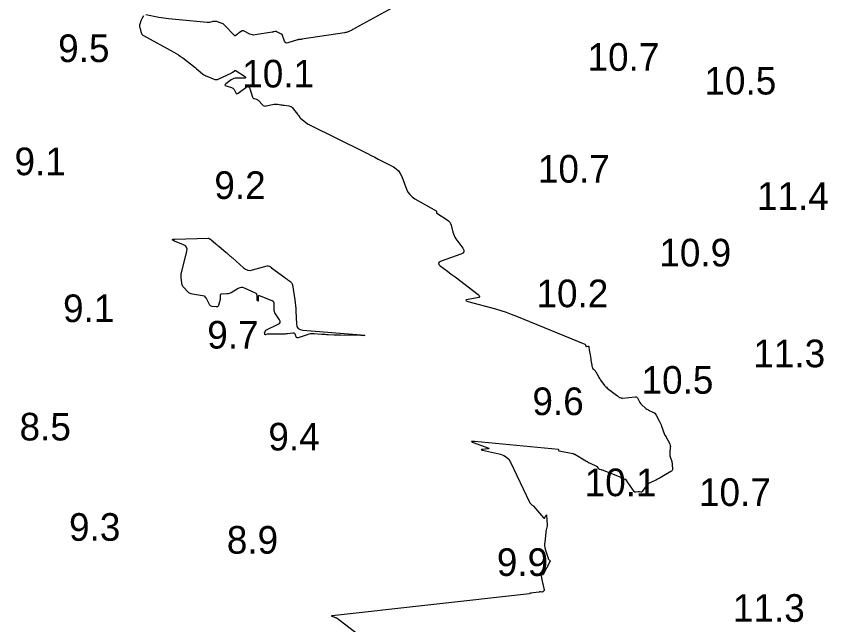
# Model space of a CAD drawing. Extents: x 1023796 to 1112670, y 656573 to 837340.
# Drawn here: x 1100813.5 to 1100960.5, y 688654.1 to 688764.2 of the extents above; entities that cross this region are included whole.
import ezdxf

# ---------------------------------------------------------------- set-up
doc = ezdxf.new("R2010")
doc.units = 0
doc.layers.add('V-CHAN-CONT-10FT', color=7, linetype='Continuous')
doc.layers.add('V-TOPO-SOUN', color=7, linetype='Continuous')

msp = doc.modelspace()

# ---------------------------------------------------------------- linework, layer by layer
at = {"layer": 'V-CHAN-CONT-10FT'}
for points in [[(1100882.9, 688766.4), (1100874.91, 688762.04), (1100874.76, 688761.96), (1100874.6, 688761.87), (1100874.44, 688761.8), (1100874.29, 688761.72), (1100873.65, 688761.42), (1100873.49, 688761.35), (1100873.33, 688761.29), (1100873.16, 688761.25), (1100872.99, 688761.21), (1100865.27, 688760.05), (1100865.2, 688760.04), (1100865.13, 688760.03), (1100865.06, 688760.02), (1100865, 688760.02), (1100864.72, 688760), (1100864.65, 688759.99), (1100864.58, 688759.98), (1100864.52, 688759.97), (1100864.45, 688759.95), (1100862.7, 688759.41), (1100862.5, 688759.38), (1100862.34, 688759.41), (1100862.21, 688759.52), (1100862.11, 688759.7), (1100861.68, 688760.89), (1100861.66, 688760.93), (1100861.63, 688760.96), (1100861.6, 688760.98), (1100861.56, 688761), (1100861.39, 688761.06), (1100861.35, 688761.07), (1100861.31, 688761.09), (1100861.27, 688761.11), (1100861.23, 688761.13), (1100860.7, 688761.41), (1100860.64, 688761.44), (1100860.57, 688761.46), (1100860.51, 688761.46), (1100860.44, 688761.45), (1100860.16, 688761.39), (1100860.09, 688761.38), (1100860.01, 688761.37), (1100859.94, 688761.35), (1100859.87, 688761.34), (1100856.78, 688760.84), (1100856.53, 688760.82), (1100856.29, 688760.84), (1100856.06, 688760.9), (1100855.84, 688760.99), (1100854.71, 688761.57), (1100854.61, 688761.61), (1100854.5, 688761.61), (1100854.4, 688761.59), (1100854.31, 688761.53), (1100853.88, 688761.22), (1100853.81, 688761.16), (1100853.73, 688761.1), (1100853.65, 688761.04), (1100853.58, 688760.98), (1100853.28, 688760.75), (1100853.21, 688760.7), (1100853.14, 688760.69), (1100853.07, 688760.71), (1100853, 688760.77), (1100851.24, 688762.63), (1100851.12, 688762.74), (1100850.98, 688762.84), (1100850.83, 688762.92), (1100850.67, 688762.98), (1100849.8, 688763.25), (1100849.73, 688763.27), (1100849.66, 688763.28), (1100849.6, 688763.29), (1100849.53, 688763.29), (1100849.25, 688763.27), (1100849.18, 688763.27), (1100849.11, 688763.26), (1100849.04, 688763.24), (1100848.98, 688763.23), (1100848.51, 688763.1), (1100848.41, 688763.08), (1100848.31, 688763.07), (1100848.21, 688763.07), (1100848.11, 688763.07), (1100841.12, 688763.74), (1100840.68, 688763.79), (1100840.24, 688763.85), (1100839.8, 688763.92), (1100839.36, 688764), (1100836.99, 688764.47)], [(1100836.6, 688764.3), (1100836.34, 688763.85), (1100836.27, 688763.74), (1100836.22, 688763.62), (1100836.17, 688763.5), (1100836.12, 688763.38), (1100835.92, 688762.76), (1100835.88, 688762.62), (1100835.87, 688762.47), (1100835.87, 688762.32), (1100835.9, 688762.18), (1100836.14, 688761.3), (1100836.21, 688761.11), (1100836.31, 688760.95), (1100836.44, 688760.82), (1100836.6, 688760.71), (1100842.08, 688757.72), (1100842.5, 688757.48), (1100842.91, 688757.23), (1100843.3, 688756.96), (1100843.69, 688756.67), (1100845.92, 688754.97), (1100845.95, 688754.95), (1100845.97, 688754.92), (1100845.99, 688754.9), (1100846.01, 688754.87), (1100846.1, 688754.74), (1100846.12, 688754.72), (1100846.14, 688754.7), (1100846.16, 688754.68), (1100846.19, 688754.66), (1100846.3, 688754.59), (1100846.32, 688754.57), (1100846.35, 688754.55), (1100846.37, 688754.54), (1100846.4, 688754.52), (1100847.34, 688753.77), (1100847.51, 688753.65), (1100847.69, 688753.53), (1100847.87, 688753.44), (1100848.06, 688753.35), (1100849.21, 688752.87), (1100849.47, 688752.79), (1100849.72, 688752.77), (1100849.98, 688752.8), (1100850.23, 688752.89), (1100852.45, 688753.95), (1100852.54, 688753.99), (1100852.62, 688754.03), (1100852.7, 688754.08), (1100852.77, 688754.13), (1100853.07, 688754.35), (1100853.15, 688754.39), (1100853.23, 688754.4), (1100853.3, 688754.39), (1100853.38, 688754.35), (1100854.85, 688753.35), (1100855.04, 688753.2), (1100855.08, 688753.09), (1100854.99, 688753.03), (1100854.75, 688753.01), (1100853.43, 688753.03), (1100853.16, 688753.01), (1100852.91, 688752.95), (1100852.68, 688752.85), (1100852.45, 688752.71), (1100851.49, 688752.02), (1100851.37, 688751.89), (1100851.33, 688751.79), (1100851.4, 688751.7), (1100851.56, 688751.63), (1100852.49, 688751.33), (1100852.64, 688751.27), (1100852.77, 688751.19), (1100852.88, 688751.08), (1100852.97, 688750.95), (1100853.3, 688750.38), (1100853.39, 688750.26), (1100853.49, 688750.21), (1100853.61, 688750.22), (1100853.73, 688750.29), (1100855.13, 688751.35), (1100855.36, 688751.47), (1100855.55, 688751.48), (1100855.7, 688751.37), (1100855.82, 688751.13), (1100856.34, 688749.59), (1100856.38, 688749.5), (1100856.45, 688749.42), (1100856.52, 688749.36), (1100856.62, 688749.32), (1100857.04, 688749.19), (1100857.14, 688749.16), (1100857.24, 688749.11), (1100857.33, 688749.04), (1100857.4, 688748.97), (1100858.1, 688748.21), (1100858.25, 688748.08), (1100858.42, 688748), (1100858.6, 688747.97), (1100858.8, 688747.99), (1100860.22, 688748.29), (1100860.38, 688748.31), (1100860.53, 688748.32), (1100860.69, 688748.32), (1100860.85, 688748.3), (1100861.47, 688748.19), (1100861.63, 688748.17), (1100861.79, 688748.15), (1100861.94, 688748.12), (1100862.1, 688748.11), (1100862.9, 688748.02), (1100863.08, 688747.98), (1100863.24, 688747.91), (1100863.38, 688747.81), (1100863.51, 688747.68), (1100864.46, 688746.5), (1100864.51, 688746.44), (1100864.55, 688746.38), (1100864.59, 688746.32), (1100864.64, 688746.26), (1100864.8, 688746), (1100864.84, 688745.94), (1100864.89, 688745.89), (1100864.94, 688745.83), (1100864.99, 688745.78), (1100866.25, 688744.75), (1100866.28, 688744.73), (1100866.31, 688744.71), (1100866.35, 688744.69), (1100866.38, 688744.68), (1100866.52, 688744.64), (1100866.56, 688744.63), (1100866.59, 688744.62), (1100866.62, 688744.6), (1100866.66, 688744.59), (1100876.51, 688739.68), (1100877.15, 688739.36), (1100877.8, 688739.03), (1100878.44, 688738.7), (1100879.07, 688738.38), (1100881.82, 688736.96), (1100882.32, 688736.64), (1100882.74, 688736.25), (1100883.08, 688735.79), (1100883.34, 688735.25), (1100884.2, 688732.96), (1100884.46, 688732.42), (1100884.79, 688731.95), (1100885.21, 688731.54), (1100885.7, 688731.21), (1100889.55, 688729.02), (1100889.58, 688729), (1100889.6, 688728.97), (1100889.62, 688728.94), (1100889.62, 688728.9), (1100889.62, 688728.73), (1100889.63, 688728.69), (1100889.64, 688728.66), (1100889.66, 688728.63), (1100889.69, 688728.6), (1100891.58, 688727.41), (1100891.83, 688727.21), (1100892.04, 688726.98), (1100892.19, 688726.72), (1100892.3, 688726.42), (1100892.62, 688725.14), (1100892.71, 688724.83), (1100892.83, 688724.53), (1100892.98, 688724.24), (1100893.16, 688723.97), (1100894.4, 688722.23), (1100894.58, 688721.88)], [(1100894.58, 688721.88), (1100894.59, 688721.58), (1100894.42, 688721.34), (1100894.06, 688721.16), (1100890.45, 688719.88), (1100890.14, 688719.73), (1100890.02, 688719.55), (1100890.08, 688719.33), (1100890.32, 688719.09), (1100891.65, 688718.07), (1100891.99, 688717.81), (1100892.32, 688717.56), (1100892.65, 688717.3), (1100892.99, 688717.05), (1100897.15, 688713.9), (1100897.39, 688713.67), (1100897.44, 688713.49), (1100897.31, 688713.35), (1100896.99, 688713.26), (1100895.34, 688712.98), (1100895.03, 688712.9), (1100894.92, 688712.82), (1100895.02, 688712.72), (1100895.32, 688712.62), (1100900.31, 688711.26), (1100901.27, 688710.98), (1100902.22, 688710.68), (1100903.16, 688710.34), (1100904.09, 688709.97), (1100916.49, 688704.86), (1100916.53, 688704.84), (1100916.56, 688704.82), (1100916.58, 688704.78), (1100916.6, 688704.74), (1100916.66, 688704.57), (1100916.67, 688704.53), (1100916.7, 688704.5), (1100916.73, 688704.49), (1100916.78, 688704.49), (1100917.06, 688704.53), (1100917.12, 688704.53), (1100917.16, 688704.51), (1100917.19, 688704.47), (1100917.21, 688704.42), (1100917.3, 688703.8), (1100917.32, 688703.68), (1100917.33, 688703.55), (1100917.35, 688703.43), (1100917.38, 688703.31), (1100917.56, 688702.21), (1100917.58, 688702.09), (1100917.6, 688701.96), (1100917.62, 688701.83), (1100917.64, 688701.7), (1100917.73, 688701.08), (1100917.74, 688701.01), (1100917.76, 688700.94), (1100917.78, 688700.88), (1100917.8, 688700.81), (1100917.9, 688700.56), (1100917.93, 688700.5), (1100917.96, 688700.44), (1100918.01, 688700.39), (1100918.06, 688700.34), (1100918.3, 688700.14), (1100918.35, 688700.09), (1100918.4, 688700.03), (1100918.44, 688699.97), (1100918.48, 688699.91), (1100918.95, 688699.03), (1100919.04, 688698.87), (1100919.14, 688698.7), (1100919.24, 688698.54), (1100919.35, 688698.39), (1100919.93, 688697.6), (1100920.07, 688697.42), (1100920.22, 688697.25), (1100920.39, 688697.1), (1100920.56, 688696.95), (1100922.23, 688695.67), (1100922.26, 688695.64), (1100922.29, 688695.62), (1100922.32, 688695.6), (1100922.35, 688695.57), (1100922.46, 688695.47), (1100922.49, 688695.45), (1100922.52, 688695.42), (1100922.55, 688695.4), (1100922.58, 688695.38), (1100922.71, 688695.3), (1100922.74, 688695.28), (1100922.78, 688695.26), (1100922.81, 688695.25), (1100922.85, 688695.23), (1100923.08, 688695.16), (1100923.13, 688695.14), (1100923.18, 688695.14), (1100923.24, 688695.13), (1100923.29, 688695.14), (1100925.62, 688695.35), (1100925.77, 688695.34), (1100925.91, 688695.29), (1100926.02, 688695.2), (1100926.1, 688695.07), (1100926.4, 688694.46), (1100926.48, 688694.32), (1100926.57, 688694.18), (1100926.68, 688694.05), (1100926.8, 688693.93), (1100927.41, 688693.38), (1100927.56, 688693.26), (1100927.71, 688693.14), (1100927.87, 688693.05), (1100928.05, 688692.96), (1100928.81, 688692.61), (1100928.99, 688692.51), (1100929.14, 688692.39), (1100929.27, 688692.24), (1100929.38, 688692.07), (1100929.95, 688691.03), (1100930.07, 688690.79), (1100930.18, 688690.55), (1100930.29, 688690.3), (1100930.38, 688690.05), (1100930.92, 688688.53), (1100930.93, 688688.48), (1100930.96, 688688.44), (1100930.98, 688688.4), (1100931.01, 688688.36), (1100931.13, 688688.21), (1100931.16, 688688.17), (1100931.19, 688688.13), (1100931.21, 688688.09), (1100931.24, 688688.05), (1100931.81, 688686.97), (1100931.9, 688686.78), (1100931.95, 688686.58), (1100931.98, 688686.38), (1100931.97, 688686.17), (1100931.87, 688685.31), (1100931.86, 688685.11), (1100931.87, 688684.91), (1100931.9, 688684.71), (1100931.95, 688684.51), (1100932.22, 688683.67), (1100932.26, 688683.5), (1100932.29, 688683.34), (1100932.32, 688683.17), (1100932.33, 688683), (1100932.36, 688682.32), (1100932.35, 688682.17), (1100932.3, 688682.03), (1100932.21, 688681.91), (1100932.08, 688681.82), (1100930.14, 688680.71), (1100929.91, 688680.58), (1100929.67, 688680.46), (1100929.44, 688680.34), (1100929.2, 688680.22), (1100928.17, 688679.71), (1100927.99, 688679.6), (1100927.82, 688679.48), (1100927.67, 688679.33), (1100927.54, 688679.16), (1100926.87, 688678.2), (1100926.82, 688678.15), (1100926.78, 688678.12), (1100926.72, 688678.11), (1100926.66, 688678.12), (1100926.4, 688678.17), (1100926.33, 688678.18), (1100926.26, 688678.19), (1100926.2, 688678.18), (1100926.13, 688678.17), (1100925.71, 688678.09), (1100925.62, 688678.09), (1100925.54, 688678.11), (1100925.48, 688678.15), (1100925.42, 688678.21), (1100924.17, 688680.06), (1100924.15, 688680.09), (1100924.13, 688680.12), (1100924.11, 688680.15), (1100924.09, 688680.18), (1100924, 688680.34), (1100923.99, 688680.36), (1100923.98, 688680.37), (1100923.97, 688680.38), (1100923.95, 688680.38), (1100923.87, 688680.39), (1100923.85, 688680.39), (1100923.83, 688680.4), (1100923.82, 688680.4), (1100923.8, 688680.41), (1100923.01, 688680.76), (1100922.88, 688680.82), (1100922.74, 688680.88), (1100922.6, 688680.94), (1100922.46, 688680.99), (1100919.68, 688682.06), (1100919.62, 688682.08), (1100919.56, 688682.1), (1100919.5, 688682.12), (1100919.44, 688682.13), (1100919.19, 688682.19), (1100919.13, 688682.21), (1100919.08, 688682.24), (1100919.04, 688682.27), (1100919, 688682.32), (1100918.86, 688682.57), (1100918.82, 688682.63), (1100918.78, 688682.68), (1100918.73, 688682.72), (1100918.67, 688682.75), (1100917.51, 688683.28), (1100917.3, 688683.38), (1100917.09, 688683.49), (1100916.89, 688683.6), (1100916.68, 688683.72), (1100914.66, 688684.9), (1100914.64, 688684.91), (1100914.61, 688684.93), (1100914.59, 688684.95), (1100914.56, 688684.96), (1100914.42, 688685.05), (1100914.41, 688685.05), (1100914.41, 688685.06), (1100914.4, 688685.06), (1100914.39, 688685.06), (1100914.36, 688685.05), (1100914.36, 688685.05), (1100914.35, 688685.05), (1100914.34, 688685.05), (1100914.34, 688685.05), (1100911.87, 688685.51), (1100911.84, 688685.51), (1100911.82, 688685.53), (1100911.81, 688685.56), (1100911.8, 688685.59), (1100911.81, 688685.72), (1100911.81, 688685.75), (1100911.8, 688685.78), (1100911.78, 688685.79), (1100911.75, 688685.8), (1100896.5, 688687.28), (1100896.12, 688687.3), (1100895.98, 688687.27), (1100896.09, 688687.17), (1100896.45, 688687.03), (1100898.93, 688686.12), (1100899.09, 688686.05), (1100899.14, 688685.99), (1100899.08, 688685.95), (1100898.9, 688685.92), (1100897.98, 688685.85), (1100897.81, 688685.82), (1100897.75, 688685.79), (1100897.8, 688685.75), (1100897.97, 688685.7), (1100901.25, 688684.96), (1100901.82, 688684.76), (1100902.31, 688684.46), (1100902.72, 688684.05), (1100903.03, 688683.52), (1100906.46, 688676.32), (1100906.5, 688676.25), (1100906.54, 688676.17), (1100906.6, 688676.11), (1100906.66, 688676.05), (1100906.92, 688675.81), (1100906.98, 688675.75), (1100907.05, 688675.69), (1100907.11, 688675.63), (1100907.17, 688675.56), (1100909.03, 688673.46), (1100909.1, 688673.4), (1100909.16, 688673.39), (1100909.22, 688673.42), (1100909.27, 688673.5), (1100909.45, 688673.9), (1100909.49, 688673.97), (1100909.53, 688673.99), (1100909.55, 688673.96), (1100909.56, 688673.88), (1100909.68, 688672.23), (1100909.68, 688672.11), (1100909.68, 688671.99), (1100909.66, 688671.88), (1100909.63, 688671.76), (1100909.5, 688671.3), (1100909.47, 688671.18), (1100909.44, 688671.07), (1100909.42, 688670.95), (1100909.41, 688670.83), (1100909.22, 688669.04), (1100909.2, 688668.73), (1100909.21, 688668.42), (1100909.26, 688668.12), (1100909.33, 688667.82), (1100909.83, 688666.18), (1100909.85, 688666.11), (1100909.88, 688666.05), (1100909.92, 688665.99), (1100909.96, 688665.93), (1100910.14, 688665.72), (1100910.17, 688665.66), (1100910.19, 688665.6), (1100910.19, 688665.55), (1100910.16, 688665.48), (1100908.94, 688663.21), (1100908.91, 688663.17), (1100908.87, 688663.15), (1100908.83, 688663.14), (1100908.77, 688663.16), (1100908.55, 688663.28), (1100908.51, 688663.3), (1100908.48, 688663.29), (1100908.47, 688663.26), (1100908.48, 688663.22), (1100908.59, 688662.88), (1100908.62, 688662.81), (1100908.64, 688662.74), (1100908.65, 688662.67), (1100908.67, 688662.6), (1100908.72, 688662.31), (1100908.73, 688662.24), (1100908.75, 688662.17), (1100908.76, 688662.1), (1100908.78, 688662.03), (1100909.15, 688660.45), (1100909.15, 688660.39), (1100909.14, 688660.34), (1100909.12, 688660.29), (1100909.08, 688660.25), (1100908.9, 688660.09), (1100908.85, 688660.06), (1100908.8, 688660.03), (1100908.74, 688660.02), (1100908.69, 688660.02), (1100908.44, 688660.05), (1100908.38, 688660.05), (1100908.32, 688660.05), (1100908.26, 688660.05), (1100908.2, 688660.04), (1100906.68, 688659.82), (1100906.66, 688659.81), (1100906.64, 688659.81), (1100906.63, 688659.8), (1100906.61, 688659.8), (1100906.54, 688659.76), (1100906.53, 688659.76), (1100906.51, 688659.75), (1100906.49, 688659.75), (1100906.48, 688659.74), (1100870.74, 688655.76), (1100870.65, 688655.75), (1100870.61, 688655.72), (1100870.64, 688655.69), (1100870.73, 688655.66), (1100871.19, 688655.51), (1100871.31, 688655.46), (1100871.42, 688655.41), (1100871.52, 688655.35), (1100871.62, 688655.28), (1100881.58, 688647.62)]]:
    msp.add_lwpolyline(points, dxfattribs=at)
msp.add_lwpolyline([(1100866.85, 688706.73), (1100866.53, 688706.67), (1100866.22, 688706.58), (1100864.6, 688706.04), (1100864.48, 688706.02), (1100864.38, 688706.03), (1100864.3, 688706.1), (1100864.23, 688706.2), (1100864.02, 688706.69), (1100863.96, 688706.79), (1100863.87, 688706.86), (1100863.77, 688706.9), (1100863.65, 688706.9), (1100862.65, 688706.76), (1100862.44, 688706.74), (1100862.23, 688706.72), (1100862.02, 688706.71), (1100861.8, 688706.71), (1100859.2, 688706.71), (1100859.14, 688706.71), (1100859.08, 688706.7), (1100859.02, 688706.69), (1100858.96, 688706.68), (1100858.65, 688706.6), (1100858.62, 688706.6), (1100858.6, 688706.61), (1100858.59, 688706.62), (1100858.58, 688706.65), (1100858.56, 688706.77), (1100858.56, 688706.79), (1100858.55, 688706.81), (1100858.54, 688706.84), (1100858.53, 688706.86), (1100858.48, 688706.96), (1100858.47, 688706.97), (1100858.47, 688706.99), (1100858.48, 688707), (1100858.5, 688707.01), (1100858.56, 688707.04), (1100858.58, 688707.05), (1100858.59, 688707.06), (1100858.6, 688707.08), (1100858.61, 688707.09), (1100858.66, 688707.29), (1100858.68, 688707.33), (1100858.7, 688707.36), (1100858.73, 688707.39), (1100858.76, 688707.41), (1100860.98, 688708.5), (1100861.19, 688708.64), (1100861.3, 688708.82), (1100861.3, 688709.02), (1100861.19, 688709.26), (1100860.49, 688710.38), (1100860.38, 688710.58), (1100860.31, 688710.78), (1100860.27, 688710.99), (1100860.26, 688711.21), (1100860.27, 688712.11), (1100860.24, 688712.32), (1100860.17, 688712.49), (1100860.04, 688712.62), (1100859.86, 688712.73), (1100857.59, 688713.64), (1100857.47, 688713.67), (1100857.39, 688713.65), (1100857.35, 688713.58), (1100857.33, 688713.47), (1100857.35, 688712.69), (1100857.35, 688712.67), (1100857.34, 688712.66), (1100857.33, 688712.66), (1100857.31, 688712.67), (1100857.22, 688712.76), (1100857.2, 688712.78), (1100857.18, 688712.8), (1100857.17, 688712.83), (1100857.17, 688712.86), (1100857.15, 688713.7), (1100857.13, 688713.84), (1100857.08, 688713.96), (1100856.99, 688714.06), (1100856.87, 688714.13), (1100854.87, 688715.03), (1100854.58, 688715.12), (1100854.3, 688715.14), (1100854.02, 688715.09), (1100853.75, 688714.96), (1100852.48, 688714.2), (1100852.29, 688714.1), (1100852.1, 688714.03), (1100851.9, 688713.99), (1100851.7, 688713.97), (1100850.73, 688713.94), (1100850.6, 688713.92), (1100850.51, 688713.87), (1100850.46, 688713.78), (1100850.44, 688713.65), (1100850.44, 688713.08), (1100850.44, 688712.94), (1100850.42, 688712.8), (1100850.39, 688712.66), (1100850.36, 688712.53), (1100850.15, 688711.89), (1100850.09, 688711.76), (1100850, 688711.67), (1100849.88, 688711.62), (1100849.74, 688711.62), (1100849.02, 688711.72), (1100848.86, 688711.76), (1100848.72, 688711.83), (1100848.61, 688711.93), (1100848.52, 688712.07), (1100848.01, 688713.12), (1100847.98, 688713.17), (1100847.96, 688713.21), (1100847.93, 688713.26), (1100847.9, 688713.3), (1100847.77, 688713.46), (1100847.73, 688713.5), (1100847.69, 688713.53), (1100847.65, 688713.55), (1100847.6, 688713.56), (1100845.48, 688713.91), (1100845.24, 688713.97), (1100845.01, 688714.07), (1100844.81, 688714.2), (1100844.62, 688714.37), (1100843.88, 688715.15), (1100843.73, 688715.33), (1100843.62, 688715.52), (1100843.55, 688715.73), (1100843.5, 688715.96), (1100843.4, 688716.89), (1100843.39, 688717.13), (1100843.4, 688717.36), (1100843.42, 688717.59), (1100843.47, 688717.82), (1100844.43, 688721.71), (1100844.47, 688722.1), (1100844.38, 688722.43), (1100844.17, 688722.69), (1100843.83, 688722.89), (1100842.2, 688723.54), (1100841.89, 688723.68), (1100841.8, 688723.79), (1100841.93, 688723.86), (1100842.26, 688723.89), (1100848.32, 688724.06), (1100848.37, 688724.06), (1100848.42, 688724.05), (1100848.46, 688724.03), (1100848.5, 688724.01), (1100848.67, 688723.89), (1100848.71, 688723.86), (1100848.75, 688723.84), (1100848.79, 688723.8), (1100848.82, 688723.77), (1100849.62, 688723.11), (1100849.76, 688722.99), (1100849.91, 688722.87), (1100850.05, 688722.75), (1100850.2, 688722.63), (1100851.57, 688721.48), (1100851.66, 688721.4), (1100851.75, 688721.32), (1100851.85, 688721.24), (1100851.94, 688721.16), (1100852.3, 688720.82), (1100852.39, 688720.74), (1100852.48, 688720.66), (1100852.58, 688720.57), (1100852.67, 688720.49), (1100854.7, 688718.69), (1100855.07, 688718.43), (1100855.47, 688718.28), (1100855.89, 688718.24), (1100856.33, 688718.31), (1100859, 688719.04), (1100859.05, 688719.05), (1100859.09, 688719.06), (1100859.13, 688719.06), (1100859.18, 688719.05), (1100859.37, 688719.01), (1100859.41, 688719), (1100859.45, 688718.99), (1100859.48, 688718.97), (1100859.51, 688718.94), (1100859.64, 688718.83), (1100859.67, 688718.8), (1100859.71, 688718.77), (1100859.74, 688718.75), (1100859.77, 688718.72), (1100862.19, 688716.92), (1100862.32, 688716.82), (1100862.45, 688716.72), (1100862.58, 688716.63), (1100862.71, 688716.53), (1100863.23, 688716.14), (1100863.35, 688716.04), (1100863.44, 688715.92), (1100863.51, 688715.78), (1100863.54, 688715.63), (1100863.96, 688712.89), (1100864.04, 688712.38), (1100864.09, 688711.87), (1100864.14, 688711.36), (1100864.17, 688710.85), (1100864.27, 688708.59), (1100864.36, 688708.11), (1100864.58, 688707.75), (1100864.93, 688707.52), (1100865.41, 688707.41), (1100875.93, 688706.56), (1100876.45, 688706.51), (1100876.63, 688706.48), (1100876.45, 688706.46), (1100875.92, 688706.46), (1100872.24, 688706.49), (1100871.96, 688706.49), (1100871.68, 688706.5), (1100871.4, 688706.51), (1100871.12, 688706.52), (1100870, 688706.58), (1100869.72, 688706.59), (1100869.45, 688706.61), (1100869.17, 688706.63), (1100868.89, 688706.65), (1100867.49, 688706.74), (1100867.17, 688706.75)], close=True, dxfattribs=at)

# ---------------------------------------------------------------- texts
at = {"layer": 'V-TOPO-SOUN'}
for s, p in [('9.5', (1100821.13, 688755.93)), ('10.7 ', (1100916.98, 688754.35)), ('10.1 ', (1100854.46, 688751.33)), ('10.5 ', (1100938.14, 688750.06)), ('9.1', (1100813.23, 688735.46)), ('10.7 ', (1100907.99, 688734.11)), ('9.2', (1100849.41, 688731.16)), ('11.4 ', (1100947.66, 688729.19)), ('10.9 ', (1100929.98, 688718.95)), ('10.2 ', (1100907.73, 688711.57)), ('9.1', (1100822.02, 688708.88)), ('9.7', (1100848.13, 688704.09)), ('11.3 ', (1100947, 688700.71)), ('10.5 ', (1100926.76, 688695.92)), ('9.6', (1100907, 688692.05)), ('8.5', (1100814.14, 688687.46)), ('9.4', (1100859.19, 688685.65)), ('10.1 ', (1100916.46, 688677.38)), ('10.7 ', (1100937.16, 688675.61)), ('9.3', (1100823.1, 688669.31)), ('8.9', (1100851.67, 688666.98)), ('9.9', (1100900.56, 688662.95)), ('11.3 ', (1100943.3, 688654.65))]:
    msp.add_text(s, height=5, dxfattribs=at).set_placement(p)

doc.saveas('drawing.dxf')
